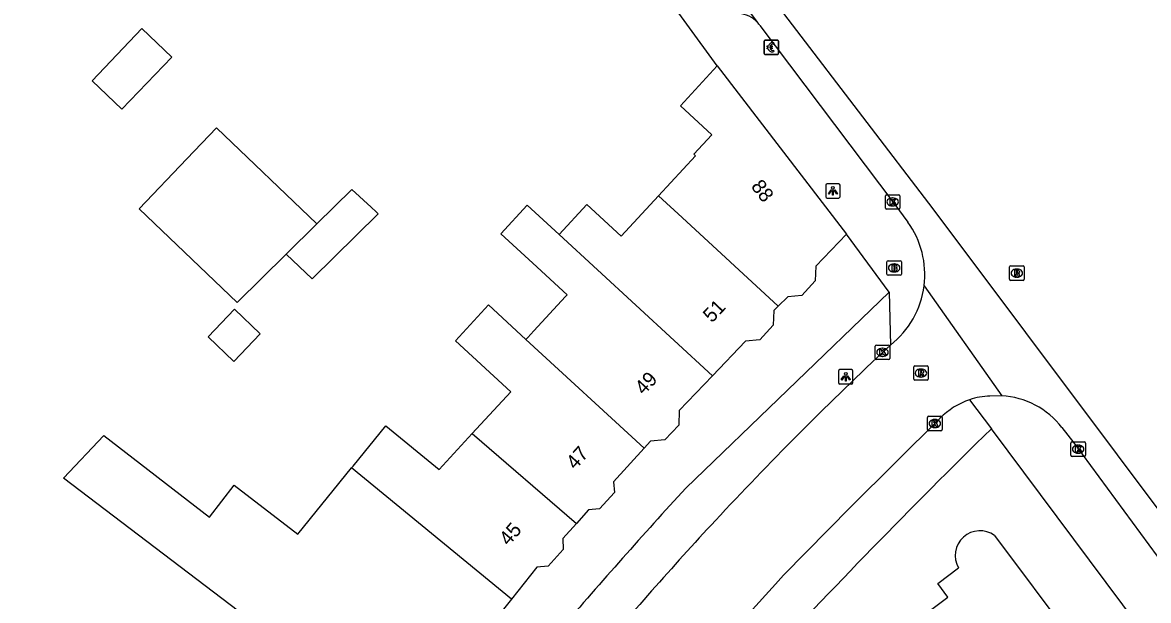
# Model space of a CAD drawing. Extents: x 160356 to 161355, y 381727 to 382845.
# Drawn here: x 161175.8 to 161254, y 382504.9 to 382545 of the extents above; entities that cross this region are included whole.
import ezdxf

# ---------------------------------------------------------------- set-up
doc = ezdxf.new("R2010")
doc.units = 0
for name, color, linetype in [('IMGEO_Betaalautomaat', 7, 'Continuous'), ('IMGEO_Brandkraan', 7, 'Continuous'), ('IMGEO_Kolk', 7, 'Continuous'), ('IMGEO_Lichtpunt', 7, 'Continuous'), ('IMGEO_Pand', 7, 'Continuous'), ('IMGEO_Pand_nummerreeks', 7, 'Continuous'), ('IMGEO_Rijbaan_lokaal_gesloten', 7, 'Continuous'), ('IMGEO_Rijbaan_lokaal_open', 7, 'Continuous'), ('IMGEO_Rioolput', 7, 'Continuous'), ('IMGEO_Voetpad_open', 7, 'Continuous')]:
    doc.layers.add(name, color=color, linetype=linetype)

msp = doc.modelspace()

# ---------------------------------------------------------------- linework, layer by layer
at = {"layer": 'IMGEO_Betaalautomaat'}
for p, q in [((161227.264, 382542.84), (161227.264, 382543.681)), ((161227.264, 382543.681), (161227.264, 382542.84)), ((161227.339, 382543.764), (161228.18, 382543.764)), ((161228.18, 382543.764), (161227.339, 382543.764)), ((161227.547, 382543.228), (161227.547, 382543.296)), ((161227.668, 382543.296), (161227.668, 382543.228)), ((161227.926, 382543.569), (161227.909, 382543.469)), ((161228.263, 382543.69), (161228.263, 382542.849)), ((161228.263, 382542.849), (161228.263, 382543.69)), ((161228.189, 382542.765), (161227.348, 382542.765)), ((161227.348, 382542.765), (161228.189, 382542.765)), ((161227.913, 382543.063), (161227.935, 382542.976))]:
    msp.add_line(p, q, dxfattribs=at)
for points in [[(161227.547, 382543.296), (161227.478, 382543.296), (161227.478, 382543.365), (161227.557, 382543.365)], [(161227.552, 382543.159), (161227.478, 382543.159), (161227.478, 382543.228), (161227.547, 382543.228)], [(161227.679, 382543.365), (161227.826, 382543.365), (161227.826, 382543.296), (161227.668, 382543.296)], [(161227.668, 382543.228), (161227.826, 382543.228), (161227.826, 382543.159), (161227.682, 382543.159)]]:
    msp.add_lwpolyline(points, dxfattribs=at)
for centre, radius, start, end in [((161227.342, 382543.687), 0.0779, 92.4484, 184.28452), ((161227.342, 382543.687), 0.0779, 92.4484, 184.28452), ((161227.813, 382543.214), 0.267, 191.80956, 297.03891), ((161227.84, 382543.289), 0.293, 73.01398, 165.01395), ((161227.846, 382543.302), 0.179, 69.32359, 159.56827), ((161227.846, 382543.229), 0.179, 202.76249, 291.86925), ((161228.186, 382543.687), 0.0779, 2.4484, 94.28452), ((161228.186, 382543.687), 0.0779, 2.4484, 94.28452), ((161227.342, 382542.843), 0.0779, 182.4484, 274.28452), ((161227.342, 382542.843), 0.0779, 182.4484, 274.28452), ((161228.186, 382542.843), 0.0779, 272.4484, 4.28452), ((161228.186, 382542.843), 0.0779, 272.4484, 4.28452)]:
    msp.add_arc(centre, radius, start, end, dxfattribs=at)
at = {"layer": 'IMGEO_Brandkraan'}
for p, q in [((161235.792, 382527.52), (161235.792, 382528.372)), ((161235.867, 382528.446), (161236.719, 382528.446)), ((161236.793, 382528.372), (161236.793, 382527.52)), ((161236.719, 382527.446), (161235.867, 382527.446)), ((161236.303, 382527.666), (161236.278, 382527.666)), ((161236.28, 382528.226), (161236.305, 382528.226))]:
    msp.add_line(p, q, dxfattribs=at)
for points in [[(161235.792, 382527.52), (161235.792, 382528.372)], [(161235.867, 382528.446), (161236.719, 382528.446)], [(161236.793, 382528.372), (161236.793, 382527.52)], [(161236.719, 382527.446), (161235.867, 382527.446)], [(161236.14, 382528.146), (161236.14, 382527.746), (161236.353, 382527.746)], [(161236.371, 382528.146), (161236.14, 382528.146)], [(161236.319, 382528.065), (161236.265, 382528.065), (161236.265, 382527.989)], [(161236.265, 382527.989), (161236.318, 382527.989)], [(161236.327, 382527.913), (161236.265, 382527.913), (161236.265, 382527.832)], [(161236.265, 382527.832), (161236.327, 382527.832)]]:
    msp.add_lwpolyline(points, dxfattribs=at)
for centre, radius, start, end in [((161235.869, 382528.37), 0.0765, 91.55205, 178.44795), ((161235.869, 382528.37), 0.0765, 91.55205, 178.44795), ((161236.717, 382528.37), 0.0765, 1.55205, 88.44795), ((161236.717, 382528.37), 0.0765, 1.55205, 88.44795), ((161235.869, 382527.522), 0.0765, 181.55205, 268.44795), ((161235.869, 382527.522), 0.0765, 181.55205, 268.44795), ((161236.32, 382528.027), 0.0379, 267.82845, 90.93552), ((161236.328, 382527.872), 0.0404, 269.87594, 90.50774), ((161236.359, 382527.997), 0.251, 268.66757, 293.53466), ((161236.375, 382528.001), 0.145, 59.4692, 91.53667), ((161236.4, 382528.048), 0.0922, 285.51372, 58.15012), ((161236.405, 382527.856), 0.105, 301.31148, 78.98903), ((161236.717, 382527.522), 0.0765, 271.55205, 358.44795), ((161236.717, 382527.522), 0.0765, 271.55205, 358.44795)]:
    msp.add_arc(centre, radius, start, end, dxfattribs=at)
for centre, major_axis, ratio, start_param, end_param in [((161236.279, 382527.946), (-0.387, 0.002), 0.722429, 4.712389, 7.853982), ((161236.304, 382527.946), (-0.39, 0.002), 0.717154, 1.570796, 4.712389)]:
    msp.add_ellipse(centre, major_axis=major_axis, ratio=ratio, start_param=start_param, end_param=end_param, dxfattribs=at)
at = {"layer": 'IMGEO_Kolk'}
for p, q in [((161235.686, 382532.105), (161235.686, 382532.957)), ((161235.761, 382533.031), (161236.613, 382533.031)), ((161236.687, 382532.957), (161236.687, 382532.105)), ((161236.197, 382532.251), (161236.172, 382532.251)), ((161236.174, 382532.811), (161236.199, 382532.811)), ((161236.613, 382532.031), (161235.761, 382532.031)), ((161234.979, 382521.661), (161234.979, 382522.513)), ((161235.054, 382522.587), (161235.906, 382522.587)), ((161235.467, 382522.367), (161235.492, 382522.367)), ((161235.98, 382522.513), (161235.98, 382521.661)), ((161235.906, 382521.587), (161235.054, 382521.587)), ((161235.49, 382521.807), (161235.465, 382521.807)), ((161238.612, 382516.72), (161238.612, 382517.572)), ((161238.687, 382517.646), (161239.539, 382517.646)), ((161239.1, 382517.426), (161239.125, 382517.426)), ((161239.613, 382517.572), (161239.613, 382516.72)), ((161239.539, 382516.646), (161238.687, 382516.646)), ((161239.123, 382516.866), (161239.098, 382516.866)), ((161248.567, 382514.937), (161248.567, 382515.789)), ((161248.642, 382515.863), (161249.494, 382515.863)), ((161249.568, 382515.789), (161249.568, 382514.937)), ((161249.078, 382515.083), (161249.053, 382515.083)), ((161249.055, 382515.643), (161249.08, 382515.643)), ((161249.494, 382514.863), (161248.642, 382514.863))]:
    msp.add_line(p, q, dxfattribs=at)
for points in [[(161235.686, 382532.105), (161235.686, 382532.957)], [(161235.761, 382533.031), (161236.613, 382533.031)], [(161236.687, 382532.957), (161236.687, 382532.105)], [(161236.007, 382532.731), (161236.13, 382532.731), (161236.13, 382532.58), (161236.26, 382532.731), (161236.424, 382532.731), (161236.278, 382532.58), (161236.431, 382532.331), (161236.279, 382532.331), (161236.194, 382532.495), (161236.13, 382532.428), (161236.13, 382532.331), (161236.007, 382532.331), (161236.007, 382532.731)], [(161236.613, 382532.031), (161235.761, 382532.031)], [(161234.979, 382521.661), (161234.979, 382522.513)], [(161235.054, 382522.587), (161235.906, 382522.587)], [(161235.3, 382522.287), (161235.423, 382522.287), (161235.423, 382522.136), (161235.553, 382522.287), (161235.717, 382522.287), (161235.571, 382522.136), (161235.724, 382521.887), (161235.572, 382521.887), (161235.487, 382522.051), (161235.423, 382521.984), (161235.423, 382521.887), (161235.3, 382521.887), (161235.3, 382522.287)], [(161235.98, 382522.513), (161235.98, 382521.661)], [(161235.906, 382521.587), (161235.054, 382521.587)], [(161238.612, 382516.72), (161238.612, 382517.572)], [(161238.687, 382517.646), (161239.539, 382517.646)], [(161238.933, 382517.346), (161239.056, 382517.346), (161239.056, 382517.195), (161239.186, 382517.346), (161239.35, 382517.346), (161239.204, 382517.195), (161239.357, 382516.946), (161239.205, 382516.946), (161239.12, 382517.11), (161239.056, 382517.043), (161239.056, 382516.946), (161238.933, 382516.946), (161238.933, 382517.346)], [(161239.613, 382517.572), (161239.613, 382516.72)], [(161239.539, 382516.646), (161238.687, 382516.646)], [(161248.567, 382514.937), (161248.567, 382515.789)], [(161248.642, 382515.863), (161249.494, 382515.863)], [(161249.568, 382515.789), (161249.568, 382514.937)], [(161248.888, 382515.563), (161249.011, 382515.563), (161249.011, 382515.412), (161249.141, 382515.563), (161249.305, 382515.563), (161249.159, 382515.412), (161249.312, 382515.163), (161249.16, 382515.163), (161249.075, 382515.327), (161249.011, 382515.26), (161249.011, 382515.163), (161248.888, 382515.163), (161248.888, 382515.563)], [(161249.494, 382514.863), (161248.642, 382514.863)]]:
    msp.add_lwpolyline(points, dxfattribs=at)
for centre, start, end in [((161235.763, 382532.955), 91.55205, 178.44795), ((161235.763, 382532.955), 91.55205, 178.44795), ((161236.611, 382532.955), 1.55205, 88.44795), ((161236.611, 382532.955), 1.55205, 88.44795), ((161235.763, 382532.107), 181.55205, 268.44795), ((161235.763, 382532.107), 181.55205, 268.44795), ((161236.611, 382532.107), 271.55205, 358.44795), ((161236.611, 382532.107), 271.55205, 358.44795), ((161235.056, 382522.511), 91.55205, 178.44795), ((161235.056, 382522.511), 91.55205, 178.44795), ((161235.904, 382522.511), 1.55205, 88.44795), ((161235.904, 382522.511), 1.55205, 88.44795), ((161235.056, 382521.663), 181.55205, 268.44795), ((161235.056, 382521.663), 181.55205, 268.44795), ((161235.904, 382521.663), 271.55205, 358.44795), ((161235.904, 382521.663), 271.55205, 358.44795), ((161238.689, 382517.57), 91.55205, 178.44795), ((161238.689, 382517.57), 91.55205, 178.44795), ((161239.537, 382517.57), 1.55205, 88.44795), ((161239.537, 382517.57), 1.55205, 88.44795), ((161238.689, 382516.722), 181.55205, 268.44795), ((161238.689, 382516.722), 181.55205, 268.44795), ((161239.537, 382516.722), 271.55205, 358.44795), ((161239.537, 382516.722), 271.55205, 358.44795), ((161248.644, 382515.787), 91.55205, 178.44795), ((161248.644, 382515.787), 91.55205, 178.44795), ((161249.492, 382515.787), 1.55205, 88.44795), ((161249.492, 382515.787), 1.55205, 88.44795), ((161248.644, 382514.939), 181.55205, 268.44795), ((161248.644, 382514.939), 181.55205, 268.44795), ((161249.492, 382514.939), 271.55205, 358.44795), ((161249.492, 382514.939), 271.55205, 358.44795)]:
    msp.add_arc(centre, 0.0765, start, end, dxfattribs=at)
for centre, major_axis, ratio, start_param, end_param in [((161236.173, 382532.531), (-0.387, 0.002), 0.722429, 4.712389, 7.853982), ((161236.198, 382532.531), (-0.39, 0.002), 0.717154, 1.570796, 4.712389), ((161235.466, 382522.087), (-0.387, 0.002), 0.722429, 4.712389, 7.853982), ((161235.491, 382522.087), (-0.39, 0.002), 0.717154, 1.570796, 4.712389), ((161239.099, 382517.146), (-0.387, 0.002), 0.722429, 4.712389, 7.853982), ((161239.124, 382517.146), (-0.39, 0.002), 0.717154, 1.570796, 4.712389), ((161249.054, 382515.363), (-0.387, 0.002), 0.722429, 4.712389, 7.853982), ((161249.079, 382515.363), (-0.39, 0.002), 0.717154, 1.570796, 4.712389)]:
    msp.add_ellipse(centre, major_axis=major_axis, ratio=ratio, start_param=start_param, end_param=end_param, dxfattribs=at)
at = {"layer": 'IMGEO_Lichtpunt'}
for p, q in [((161231.536, 382533.7), (161231.536, 382532.893)), ((161231.536, 382533.7), (161231.536, 382532.893)), ((161232.438, 382533.795), (161231.63, 382533.795)), ((161232.438, 382533.795), (161231.63, 382533.795)), ((161232.532, 382532.893), (161232.532, 382533.7)), ((161232.532, 382532.893), (161232.532, 382533.7)), ((161231.63, 382532.799), (161232.438, 382532.799)), ((161231.63, 382532.799), (161232.438, 382532.799)), ((161232.431, 382520.79), (161232.431, 382519.983)), ((161232.431, 382520.79), (161232.431, 382519.983)), ((161233.333, 382520.885), (161232.525, 382520.885)), ((161233.333, 382520.885), (161232.525, 382520.885)), ((161233.427, 382519.983), (161233.427, 382520.79)), ((161233.427, 382519.983), (161233.427, 382520.79)), ((161232.525, 382519.889), (161233.333, 382519.889)), ((161232.525, 382519.889), (161233.333, 382519.889))]:
    msp.add_line(p, q, dxfattribs=at)
for points in [[(161231.91, 382533.364), (161231.949, 382533.336), (161231.761, 382533.074), (161231.723, 382533.101), (161231.91, 382533.364)], [(161232.012, 382533.316), (161232.059, 382533.316), (161232.059, 382532.994), (161232.012, 382532.994), (161232.012, 382533.316)], [(161232.122, 382533.336), (161232.16, 382533.363), (161232.347, 382533.101), (161232.308, 382533.073), (161232.122, 382533.336)], [(161232.805, 382520.454), (161232.844, 382520.426), (161232.656, 382520.164), (161232.618, 382520.191), (161232.805, 382520.454)], [(161233.017, 382520.426), (161233.055, 382520.453), (161233.242, 382520.191), (161233.203, 382520.163), (161233.017, 382520.426)], [(161232.907, 382520.406), (161232.954, 382520.406), (161232.954, 382520.084), (161232.907, 382520.084), (161232.907, 382520.406)]]:
    msp.add_lwpolyline(points, dxfattribs=at)
for centre in [(161232.035, 382533.498), (161232.93, 382520.588)]:
    msp.add_circle(centre, 0.0994, dxfattribs=at)
for centre, start, end in [((161231.63, 382533.7), 90, 180), ((161231.63, 382533.7), 90, 180), ((161232.438, 382533.7), 0, 90), ((161232.438, 382533.7), 0, 90), ((161231.63, 382532.893), 180, 270), ((161231.63, 382532.893), 180, 270), ((161232.438, 382532.893), 270, 0), ((161232.438, 382532.893), 270, 360), ((161232.525, 382520.79), 90, 180), ((161232.525, 382520.79), 90, 180), ((161233.333, 382520.79), 0, 90), ((161233.333, 382520.79), 0, 90), ((161232.525, 382519.983), 180, 270), ((161232.525, 382519.983), 180, 270), ((161233.333, 382519.983), 270, 0), ((161233.333, 382519.983), 270, 360)]:
    msp.add_arc(centre, 0.0946, start, end, dxfattribs=at)
at = {"layer": 'IMGEO_Pand'}
for points in [[(161184.056, 382544.563), (161186.119, 382542.591), (161182.659, 382538.971), (161180.596, 382540.943), (161184.056, 382544.563)], [(161219.927, 382532.952), (161222.494, 382535.738), (161222.384, 382535.839), (161223.635, 382537.196), (161221.45, 382539.21), (161223.996, 382541.972)], [(161223.996, 382541.972), (161232.979, 382530.303)], [(161196.209, 382531.012), (161189.231, 382537.685), (161187.164, 382535.522), (161183.856, 382532.061), (161190.674, 382525.544), (161194.081, 382528.91)], [(161194.081, 382528.91), (161195.884, 382527.187), (161200.466, 382531.714), (161200.33, 382531.838), (161199.973, 382532.163), (161198.619, 382533.393), (161196.209, 382531.012)], [(161213.025, 382530.266), (161214.949, 382532.353), (161217.342, 382530.148), (161219.927, 382532.952)], [(161228.245, 382525.304), (161221.567, 382531.458), (161219.927, 382532.952)], [(161210.724, 382522.988), (161210.851, 382523.126), (161211.275, 382523.586), (161213.466, 382525.963), (161213.578, 382526.084), (161211.196, 382528.281), (161208.985, 382530.319), (161210.812, 382532.304), (161213.025, 382530.266)], [(161194.081, 382528.91), (161196.209, 382531.012)], [(161223.676, 382520.457), (161213.025, 382530.266)], [(161232.979, 382530.303), (161230.851, 382528.071), (161230.8, 382527.057), (161229.871, 382526.03), (161228.9, 382525.947), (161228.245, 382525.304)], [(161206.989, 382516.444), (161209.669, 382519.352), (161205.827, 382522.894), (161208.123, 382525.385), (161210.724, 382522.988)], [(161228.245, 382525.304), (161227.926, 382524.992), (161227.885, 382523.975), (161226.958, 382522.947), (161225.971, 382522.857), (161223.676, 382520.457)], [(161192.254, 382523.373), (161190.427, 382521.462), (161188.647, 382523.163), (161190.475, 382525.074), (161192.254, 382523.373)], [(161218.924, 382515.429), (161210.724, 382522.988)], [(161223.676, 382520.457), (161221.371, 382518.047), (161221.345, 382517.022), (161220.375, 382516.002), (161219.362, 382515.913), (161218.924, 382515.429)], [(161198.616, 382514.058), (161198.722, 382514.189), (161200.986, 382516.976), (161204.7, 382513.96), (161206.989, 382516.444)], [(161191.344, 382503.679), (161178.609, 382513.354), (161181.416, 382516.307), (161188.757, 382510.642), (161190.468, 382512.859), (161194.877, 382509.455), (161198.616, 382514.058)], [(161206.989, 382516.444), (161214.222, 382510.206)], [(161218.924, 382515.429), (161216.811, 382513.096), (161216.879, 382512.353), (161215.828, 382511.212), (161215.062, 382511.146), (161214.222, 382510.206)], [(161209.711, 382504.957), (161198.616, 382514.058)], [(161214.222, 382510.206), (161213.286, 382509.159), (161213.294, 382508.394), (161212.259, 382507.24), (161211.48, 382507.175), (161209.711, 382504.957)], [(161243.261, 382509.373), (161248.702, 382502.105)], [(161238.481, 382494.461), (161236.931, 382496.532), (161234.335, 382500), (161233.935, 382500.535), (161240.021, 382505.089), (161239.315, 382506.033), (161240.765, 382507.119)], [(161209.711, 382504.957), (161205.758, 382500), (161202.996, 382496.598), (161202.065, 382495.452)]]:
    msp.add_lwpolyline(points, dxfattribs=at)
msp.add_arc((161242.253, 382507.98), 1.719, 54.11939, 210.04751, dxfattribs=at)
at = {"layer": 'IMGEO_Rijbaan_lokaal_gesloten'}
for points in [[(161117.925, 382683.211), (161123.617, 382676.443), (161133.559, 382664.319), (161143.121, 382652.621), (161160.969, 382630.22), (161167.454, 382622.169), (161172.046, 382616.96), (161178.106, 382610.235), (161184.449, 382603.321), (161188.852, 382598.538), (161202.439, 382580.494), (161219.434, 382557.619), (161238.986, 382532.046), (161258.207, 382506.378), (161277.616, 382480.046), (161290.493, 382462.855), (161291.777, 382461.04), (161296.221, 382454.757), (161300.814, 382447.985), (161304.019, 382442.807)], [(161183.404, 382602.352), (161226.803, 382544.986)], [(161226.967, 382544.769), (161236.344, 382532.357), (161237.243, 382531.128)], [(161238.368, 382526.708), (161243.76, 382519.068)], [(161247.941, 382516.863), (161248.765, 382515.806), (161254.544, 382507.935)]]:
    msp.add_lwpolyline(points, dxfattribs=at)
for centre, radius, start, end in [((161225.495, 382543.827), 1.747, 32.61589, 41.5452), ((161232.195, 382527.49), 6.223, 352.78136, 35.77862), ((161243.446, 382513.406), 5.671, 37.56242, 86.82453)]:
    msp.add_arc(centre, radius, start, end, dxfattribs=at)
at = {"layer": 'IMGEO_Rijbaan_lokaal_open'}
for points in [[(161235.48, 382522.086), (161236.037, 382522.592)], [(161243.76, 382519.068), (161242.943, 382519.055)], [(161217.672, 382494.253), (161221.163, 382498.424), (161222.596, 382500), (161224.624, 382502.23), (161228.041, 382505.997), (161228.612, 382506.614), (161233.279, 382511.363), (161239.474, 382517.508)]]:
    msp.add_lwpolyline(points, dxfattribs=at)
for centre, radius, start, end in [((161232.195, 382527.486), 6.222, 308.13415, 352.81779), ((161410.297, 382336.682), 254.824, 133.31657, 137.01818), ((161243.139, 382513.97), 5.089, 92.20917, 108.49296), ((161243.152, 382513.928), 5.133, 108.48224, 135.77428), ((161455.474, 382296.362), 315.366, 137.25501, 139.65379)]:
    msp.add_arc(centre, radius, start, end, dxfattribs=at)
at = {"layer": 'IMGEO_Rioolput'}
for p, q in [((161244.311, 382527.16), (161244.311, 382528.012)), ((161244.386, 382528.086), (161245.238, 382528.086)), ((161244.799, 382527.866), (161244.824, 382527.866)), ((161245.312, 382528.012), (161245.312, 382527.16)), ((161245.238, 382527.086), (161244.386, 382527.086)), ((161244.822, 382527.306), (161244.797, 382527.306)), ((161237.65, 382520.223), (161237.65, 382521.075)), ((161237.725, 382521.149), (161238.577, 382521.149)), ((161238.138, 382520.929), (161238.163, 382520.929)), ((161238.651, 382521.075), (161238.651, 382520.223)), ((161238.577, 382520.149), (161237.725, 382520.149)), ((161238.161, 382520.369), (161238.136, 382520.369))]:
    msp.add_line(p, q, dxfattribs=at)
for points in [[(161244.311, 382527.16), (161244.311, 382528.012)], [(161244.386, 382528.086), (161245.238, 382528.086)], [(161244.9, 382527.784), (161244.648, 382527.786), (161244.648, 382527.386)], [(161244.648, 382527.386), (161244.772, 382527.386), (161244.772, 382527.548), (161244.783, 382527.548)], [(161244.826, 382527.705), (161244.772, 382527.705), (161244.772, 382527.624)], [(161244.772, 382527.624), (161244.824, 382527.624)], [(161244.83, 382527.519), (161244.901, 382527.386), (161245.041, 382527.386), (161244.976, 382527.512)], [(161245.312, 382528.012), (161245.312, 382527.16)], [(161245.238, 382527.086), (161244.386, 382527.086)], [(161237.65, 382520.223), (161237.65, 382521.075)], [(161237.725, 382521.149), (161238.577, 382521.149)], [(161238.239, 382520.847), (161237.987, 382520.849), (161237.987, 382520.449)], [(161237.987, 382520.449), (161238.111, 382520.449), (161238.111, 382520.611), (161238.122, 382520.611)], [(161238.165, 382520.768), (161238.111, 382520.768), (161238.111, 382520.687)], [(161238.111, 382520.687), (161238.163, 382520.687)], [(161238.169, 382520.582), (161238.24, 382520.449), (161238.38, 382520.449), (161238.315, 382520.575)], [(161238.651, 382521.075), (161238.651, 382520.223)], [(161238.577, 382520.149), (161237.725, 382520.149)]]:
    msp.add_lwpolyline(points, dxfattribs=at)
for centre, radius, start, end in [((161244.388, 382528.01), 0.0765, 91.55205, 178.44795), ((161244.388, 382528.01), 0.0765, 91.55205, 178.44795), ((161244.782, 382527.495), 0.0533, 26.02933, 88.69889), ((161244.808, 382527.813), 0.19, 274.7715, 282.96867), ((161244.832, 382527.609), 0.0964, 77.00612, 93.18647), ((161244.846, 382527.666), 0.0378, 276.66336, 79.67722), ((161244.899, 382527.674), 0.109, 350.36119, 89.41601), ((161244.897, 382527.674), 0.112, 277.58423, 350.98172), ((161244.881, 382527.459), 0.108, 29.51342, 73.79051), ((161245.236, 382528.01), 0.0765, 1.55205, 88.44795), ((161245.236, 382528.01), 0.0765, 1.55205, 88.44795), ((161244.388, 382527.162), 0.0765, 181.55205, 268.44795), ((161244.388, 382527.162), 0.0765, 181.55205, 268.44795), ((161245.236, 382527.162), 0.0765, 271.55205, 358.44795), ((161245.236, 382527.162), 0.0765, 271.55205, 358.44795), ((161237.727, 382521.073), 0.0765, 91.55205, 178.44795), ((161237.727, 382521.073), 0.0765, 91.55205, 178.44795), ((161238.121, 382520.558), 0.0533, 26.02933, 88.69889), ((161238.147, 382520.876), 0.19, 274.7715, 282.96867), ((161238.171, 382520.672), 0.0964, 77.00612, 93.18647), ((161238.185, 382520.729), 0.0378, 276.66336, 79.67722), ((161238.238, 382520.737), 0.109, 350.36119, 89.41601), ((161238.236, 382520.737), 0.112, 277.58423, 350.98172), ((161238.22, 382520.522), 0.108, 29.51342, 73.79051), ((161238.575, 382521.073), 0.0765, 1.55205, 88.44795), ((161238.575, 382521.073), 0.0765, 1.55205, 88.44795), ((161237.727, 382520.225), 0.0765, 181.55205, 268.44795), ((161237.727, 382520.225), 0.0765, 181.55205, 268.44795), ((161238.575, 382520.225), 0.0765, 271.55205, 358.44795), ((161238.575, 382520.225), 0.0765, 271.55205, 358.44795)]:
    msp.add_arc(centre, radius, start, end, dxfattribs=at)
for centre, major_axis, ratio, start_param, end_param in [((161244.798, 382527.586), (-0.387, 0.002), 0.722429, 4.712389, 7.853982), ((161244.823, 382527.586), (-0.39, 0.002), 0.717154, 1.570796, 4.712389), ((161238.137, 382520.649), (-0.387, 0.002), 0.722429, 4.712389, 7.853982), ((161238.162, 382520.649), (-0.39, 0.002), 0.717154, 1.570796, 4.712389)]:
    msp.add_ellipse(centre, major_axis=major_axis, ratio=ratio, start_param=start_param, end_param=end_param, dxfattribs=at)
at = {"layer": 'IMGEO_Voetpad_open'}
for points in [[(161223.996, 382541.972), (161217.499, 382550.926), (161217.348, 382550.777), (161217.229, 382550.94)], [(161235.934, 382526.275), (161232.979, 382530.303)], [(161221.821, 382512.657), (161235.934, 382526.275)], [(161235.934, 382526.275), (161236.037, 382522.592)], [(161241.525, 382518.796), (161243.04, 382516.778)], [(161292.218, 382451.055), (161287.175, 382457.792), (161255.578, 382500), (161243.04, 382516.778)]]:
    msp.add_lwpolyline(points, dxfattribs=at)
for centre, radius, start, end in [((161225.431, 382543.776), 1.829, 41.39873, 87.68143), ((161560.679, 382191.563), 454.598, 134.32482, 137.2748), ((161508.431, 382249.478), 389.113, 137.44031, 139.37169)]:
    msp.add_arc(centre, radius, start, end, dxfattribs=at)

# ---------------------------------------------------------------- texts
at = {"layer": 'IMGEO_Pand_nummerreeks'}
for s, rotation, p in [('88', 307.58971, (161226.306, 382533.594)), ('51', 46.69453, (161223.638, 382524.091)), ('49', 46.61585, (161218.9, 382519.073)), ('47', 48.00813, (161214.147, 382513.889)), ('45', 49.32594, (161209.517, 382508.597))]:
    msp.add_text(s, height=1, rotation=rotation, dxfattribs=at).set_placement(p)

doc.saveas('drawing.dxf')
